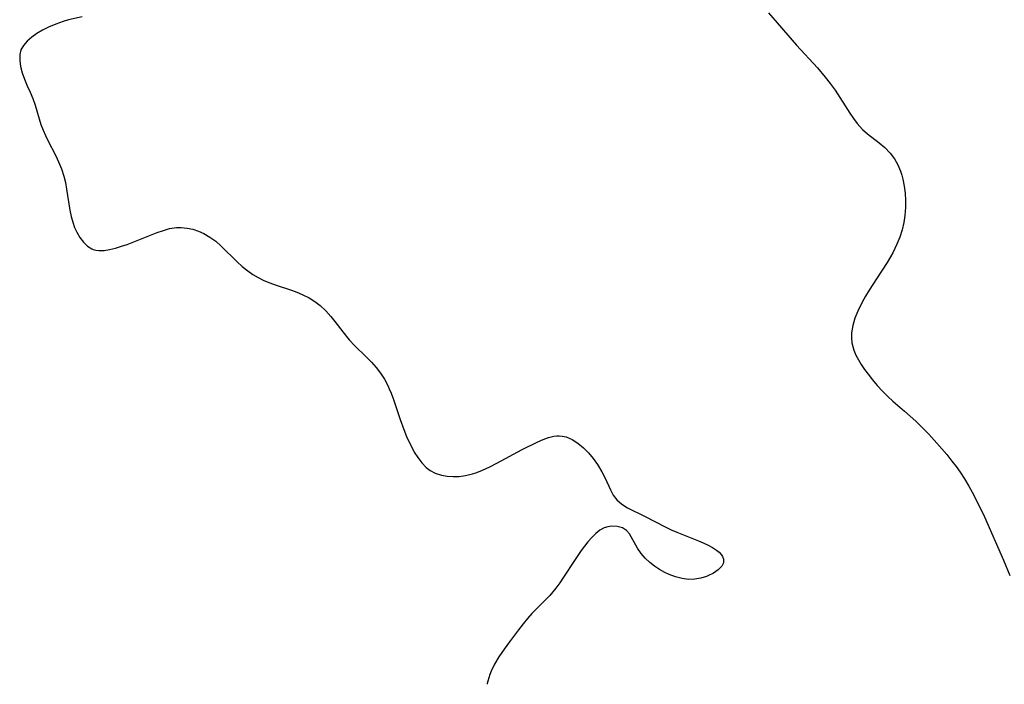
# Model space of a CAD drawing. Header units: metres. Extents: x 1073367 to 1082519, y 1569854 to 1574957.
# Tile 691 of 1056: x 1081262 to 1081493, y 1570074 to 1570230. Entities that reach past the tile are written whole.
import ezdxf

# ---------------------------------------------------------------- set-up
doc = ezdxf.new("R2010")
doc.units = ezdxf.units.M
doc.layers.add('CGG_CurvaNivelLidar_v1', color=253, linetype='Continuous', lineweight=30)

msp = doc.modelspace()

# ---------------------------------------------------------------- linework, layer by layer
at = {"layer": 'CGG_CurvaNivelLidar_v1'}
for p, q in [((1081437.7805, 1570231.3281, 79.5), (1081444.3526, 1570223.7431, 79.5)), ((1081270.131, 1570228.6821, 79), (1081268.4475, 1570227.9578, 79)), ((1081271.8939, 1570229.2909, 79), (1081270.131, 1570228.6821, 79)), ((1081273.1456, 1570229.6411, 79), (1081271.8939, 1570229.2909, 79)), ((1081276.298, 1570230.3882, 79), (1081273.1456, 1570229.6411, 79)), ((1081265.6929, 1570226.419, 79), (1081264.4768, 1570225.5694, 79)), ((1081267.0247, 1570227.2209, 79), (1081265.6929, 1570226.419, 79)), ((1081268.4475, 1570227.9578, 79), (1081267.0247, 1570227.2209, 79)), ((1081262.5419, 1570223.6738, 79), (1081261.9412, 1570222.587, 79)), ((1081263.4091, 1570224.6602, 79), (1081262.5419, 1570223.6738, 79)), ((1081264.4768, 1570225.5694, 79), (1081263.4091, 1570224.6602, 79)), ((1081444.3526, 1570223.7431, 79.5), (1081449.2506, 1570218.4006, 79.5)), ((1081261.6738, 1570221.5031, 79), (1081261.643, 1570220.1409, 79)), ((1081261.9412, 1570222.587, 79), (1081261.6738, 1570221.5031, 79)), ((1081261.643, 1570220.1409, 79), (1081261.845, 1570218.7078, 79)), ((1081261.845, 1570218.7078, 79), (1081262.2226, 1570217.2347, 79)), ((1081262.2226, 1570217.2347, 79), (1081262.7488, 1570215.706, 79)), ((1081449.2506, 1570218.4006, 79.5), (1081451.1053, 1570216.2243, 79.5)), ((1081262.7488, 1570215.706, 79), (1081263.3781, 1570214.1897, 79)), ((1081451.1053, 1570216.2243, 79.5), (1081452.2813, 1570214.7024, 79.5)), ((1081452.2813, 1570214.7024, 79.5), (1081453.3875, 1570213.1391, 79.5)), ((1081263.3781, 1570214.1897, 79), (1081264.0713, 1570212.6898, 79)), ((1081264.0713, 1570212.6898, 79), (1081264.7283, 1570211.169, 79)), ((1081453.3875, 1570213.1391, 79.5), (1081456.8591, 1570207.7072, 79.5)), ((1081264.7283, 1570211.169, 79), (1081265.2553, 1570209.6335, 79)), ((1081265.2553, 1570209.6335, 79), (1081266.1983, 1570206.4331, 79)), ((1081456.8591, 1570207.7072, 79.5), (1081457.7043, 1570206.4905, 79.5)), ((1081266.1983, 1570206.4331, 79), (1081266.6479, 1570205.0985, 79)), ((1081266.6479, 1570205.0985, 79), (1081267.1588, 1570203.7676, 79)), ((1081457.7043, 1570206.4905, 79.5), (1081458.5963, 1570205.3296, 79.5)), ((1081458.5963, 1570205.3296, 79.5), (1081459.1905, 1570204.6356, 79.5)), ((1081267.1588, 1570203.7676, 79), (1081267.724, 1570202.4626, 79)), ((1081459.1905, 1570204.6356, 79.5), (1081459.8623, 1570203.9303, 79.5)), ((1081459.8623, 1570203.9303, 79.5), (1081461.0446, 1570202.8604, 79.5)), ((1081461.0446, 1570202.8604, 79.5), (1081463.7753, 1570200.7316, 79.5)), ((1081267.724, 1570202.4626, 79), (1081268.2076, 1570201.4384, 79)), ((1081268.2076, 1570201.4384, 79), (1081270.12, 1570197.6884, 79)), ((1081463.7753, 1570200.7316, 79.5), (1081465.0908, 1570199.6284, 79.5)), ((1081465.0908, 1570199.6284, 79.5), (1081466.3253, 1570198.3661, 79.5)), ((1081466.3253, 1570198.3661, 79.5), (1081467.3892, 1570196.9633, 79.5)), ((1081270.12, 1570197.6884, 79), (1081270.7802, 1570196.3026, 79)), ((1081270.7802, 1570196.3026, 79), (1081271.4686, 1570194.6222, 79)), ((1081467.3892, 1570196.9633, 79.5), (1081468.1663, 1570195.5864, 79.5)), ((1081271.4686, 1570194.6222, 79), (1081272.0277, 1570192.8968, 79)), ((1081468.1663, 1570195.5864, 79.5), (1081468.7792, 1570194.1138, 79.5)), ((1081468.7792, 1570194.1138, 79.5), (1081469.089, 1570193.131, 79.5)), ((1081272.0277, 1570192.8968, 79), (1081272.3873, 1570191.4021, 79)), ((1081272.3873, 1570191.4021, 79), (1081272.6685, 1570189.8867, 79)), ((1081469.089, 1570193.131, 79.5), (1081469.3273, 1570192.2037, 79.5)), ((1081469.3273, 1570192.2037, 79.5), (1081469.648, 1570190.5759, 79.5)), ((1081272.6685, 1570189.8867, 79), (1081273.4445, 1570184.9024, 79)), ((1081469.648, 1570190.5759, 79.5), (1081469.8657, 1570188.9116, 79.5)), ((1081469.8657, 1570188.9116, 79.5), (1081469.9804, 1570187.2242, 79.5)), ((1081469.9804, 1570187.2242, 79.5), (1081469.9832, 1570185.525, 79.5)), ((1081273.4445, 1570184.9024, 79), (1081273.7536, 1570183.4398, 79)), ((1081469.9832, 1570185.525, 79.5), (1081469.8399, 1570183.664, 79.5)), ((1081273.7536, 1570183.4398, 79), (1081274.1157, 1570182.1396, 79)), ((1081274.1157, 1570182.1396, 79), (1081274.5579, 1570180.8967, 79)), ((1081469.5754, 1570182.0271, 79.5), (1081469.1593, 1570180.3118, 79.5)), ((1081469.8399, 1570183.664, 79.5), (1081469.5754, 1570182.0271, 79.5)), ((1081274.5579, 1570180.8967, 79), (1081275.0838, 1570179.7274, 79)), ((1081275.0838, 1570179.7274, 79), (1081275.8095, 1570178.4789, 79)), ((1081289.6798, 1570177.9453, 79), (1081293.9947, 1570179.6856, 79)), ((1081293.9947, 1570179.6856, 79), (1081295.4485, 1570180.1916, 79)), ((1081295.4485, 1570180.1916, 79), (1081296.8985, 1570180.5869, 79)), ((1081296.8985, 1570180.5869, 79), (1081298.5435, 1570180.8385, 79)), ((1081298.5435, 1570180.8385, 79), (1081299.6198, 1570180.8594, 79)), ((1081299.6198, 1570180.8594, 79), (1081300.9908, 1570180.7321, 79)), ((1081300.9908, 1570180.7321, 79), (1081302.3455, 1570180.4504, 79)), ((1081302.3455, 1570180.4504, 79), (1081303.6716, 1570180.0251, 79)), ((1081303.6716, 1570180.0251, 79), (1081304.9558, 1570179.4594, 79)), ((1081469.1593, 1570180.3118, 79.5), (1081468.6192, 1570178.6219, 79.5)), ((1081275.8095, 1570178.4789, 79), (1081276.648, 1570177.3864, 79)), ((1081276.648, 1570177.3864, 79), (1081277.5952, 1570176.4882, 79)), ((1081286.8903, 1570176.8886, 79), (1081289.6798, 1570177.9453, 79)), ((1081304.9558, 1570179.4594, 79), (1081306.3891, 1570178.6222, 79)), ((1081306.3891, 1570178.6222, 79), (1081307.7429, 1570177.6224, 79)), ((1081307.7429, 1570177.6224, 79), (1081309.0011, 1570176.5101, 79)), ((1081468.6192, 1570178.6219, 79.5), (1081467.9654, 1570176.9639, 79.5)), ((1081277.5952, 1570176.4882, 79), (1081278.6129, 1570175.856, 79)), ((1081278.6129, 1570175.856, 79), (1081278.9503, 1570175.7162, 79)), ((1081278.9503, 1570175.7162, 79), (1081279.5215, 1570175.5511, 79)), ((1081279.5215, 1570175.5511, 79), (1081280.2269, 1570175.4498, 79)), ((1081280.2269, 1570175.4498, 79), (1081281.4708, 1570175.4695, 79)), ((1081281.4708, 1570175.4695, 79), (1081282.7813, 1570175.6735, 79)), ((1081282.7813, 1570175.6735, 79), (1081284.1438, 1570176.0103, 79)), ((1081284.1438, 1570176.0103, 79), (1081285.5471, 1570176.4367, 79)), ((1081285.5471, 1570176.4367, 79), (1081286.8903, 1570176.8886, 79)), ((1081309.0011, 1570176.5101, 79), (1081312.7605, 1570172.8189, 79)), ((1081467.4941, 1570175.9323, 79.5), (1081466.9834, 1570174.9166, 79.5)), ((1081467.9654, 1570176.9639, 79.5), (1081467.4941, 1570175.9323, 79.5)), ((1081312.7605, 1570172.8189, 79), (1081313.9824, 1570171.7225, 79)), ((1081466.4496, 1570173.9411, 79.5), (1081465.6645, 1570172.6407, 79.5)), ((1081466.9834, 1570174.9166, 79.5), (1081466.4496, 1570173.9411, 79.5)), ((1081313.9824, 1570171.7225, 79), (1081315.2596, 1570170.6985, 79)), ((1081315.2596, 1570170.6985, 79), (1081316.4796, 1570169.8526, 79)), ((1081465.6645, 1570172.6407, 79.5), (1081463.1132, 1570168.8256, 79.5)), ((1081316.4796, 1570169.8526, 79), (1081317.7531, 1570169.0929, 79)), ((1081317.7531, 1570169.0929, 79), (1081319.075, 1570168.4235, 79)), ((1081319.075, 1570168.4235, 79), (1081320.5053, 1570167.8194, 79)), ((1081463.1132, 1570168.8256, 79.5), (1081461.3952, 1570166.157, 79.5)), ((1081320.5053, 1570167.8194, 79), (1081321.9682, 1570167.2872, 79)), ((1081321.9682, 1570167.2872, 79), (1081325.5447, 1570166.0994, 79)), ((1081325.5447, 1570166.0994, 79), (1081326.8254, 1570165.6357, 79)), ((1081461.3952, 1570166.157, 79.5), (1081460.5386, 1570164.7221, 79.5)), ((1081326.8254, 1570165.6357, 79), (1081328.0775, 1570165.1193, 79)), ((1081328.0775, 1570165.1193, 79), (1081329.7113, 1570164.2976, 79)), ((1081329.7113, 1570164.2976, 79), (1081331.04, 1570163.4665, 79)), ((1081331.04, 1570163.4665, 79), (1081332.2851, 1570162.5203, 79)), ((1081460.5386, 1570164.7221, 79.5), (1081459.7394, 1570163.2736, 79.5)), ((1081332.2851, 1570162.5203, 79), (1081333.6079, 1570161.2915, 79)), ((1081333.6079, 1570161.2915, 79), (1081334.826, 1570159.9464, 79)), ((1081458.749, 1570161.2177, 79.5), (1081458.0756, 1570159.5172, 79.5)), ((1081459.7394, 1570163.2736, 79.5), (1081458.749, 1570161.2177, 79.5)), ((1081334.826, 1570159.9464, 79), (1081335.7732, 1570158.7681, 79)), ((1081458.0756, 1570159.5172, 79.5), (1081457.5688, 1570157.8129, 79.5)), ((1081335.7732, 1570158.7681, 79), (1081337.6053, 1570156.3462, 79)), ((1081457.5688, 1570157.8129, 79.5), (1081457.283, 1570156.1103, 79.5)), ((1081337.6053, 1570156.3462, 79), (1081339.1283, 1570154.463, 79)), ((1081339.1283, 1570154.463, 79), (1081340.4555, 1570153.0449, 79)), ((1081457.283, 1570156.1103, 79.5), (1081457.2482, 1570154.9439, 79.5)), ((1081457.2482, 1570154.9439, 79.5), (1081457.3593, 1570153.7904, 79.5)), ((1081340.4555, 1570153.0449, 79), (1081343.0691, 1570150.5321, 79)), ((1081457.3593, 1570153.7904, 79.5), (1081457.5533, 1570152.8979, 79.5)), ((1081457.5533, 1570152.8979, 79.5), (1081457.832, 1570152.0188, 79.5)), ((1081457.832, 1570152.0188, 79.5), (1081458.3053, 1570150.8894, 79.5)), ((1081343.0691, 1570150.5321, 79), (1081344.3482, 1570149.2446, 79)), ((1081458.3053, 1570150.8894, 79.5), (1081458.8808, 1570149.7801, 79.5)), ((1081458.8808, 1570149.7801, 79.5), (1081459.5768, 1570148.6303, 79.5)), ((1081344.3482, 1570149.2446, 79), (1081345.4624, 1570147.983, 79)), ((1081345.4624, 1570147.983, 79), (1081346.4899, 1570146.6464, 79)), ((1081459.5768, 1570148.6303, 79.5), (1081460.3448, 1570147.4974, 79.5)), ((1081460.3448, 1570147.4974, 79.5), (1081461.1684, 1570146.3788, 79.5)), ((1081346.4899, 1570146.6464, 79), (1081347.4128, 1570145.2303, 79)), ((1081347.4128, 1570145.2303, 79), (1081348.3076, 1570143.5405, 79)), ((1081461.1684, 1570146.3788, 79.5), (1081462.2178, 1570145.0501, 79.5)), ((1081462.2178, 1570145.0501, 79.5), (1081463.3245, 1570143.7481, 79.5)), ((1081348.3076, 1570143.5405, 79), (1081348.5731, 1570142.9636, 79)), ((1081348.5731, 1570142.9636, 79), (1081349.0091, 1570141.9327, 79)), ((1081463.3245, 1570143.7481, 79.5), (1081464.5458, 1570142.4217, 79.5)), ((1081349.0091, 1570141.9327, 79), (1081349.5826, 1570140.4163, 79)), ((1081349.5826, 1570140.4163, 79), (1081351.148, 1570135.7529, 79)), ((1081464.5458, 1570142.4217, 79.5), (1081465.8291, 1570141.144, 79.5)), ((1081465.8291, 1570141.144, 79.5), (1081467.0249, 1570140.0475, 79.5)), ((1081467.0249, 1570140.0475, 79.5), (1081469.7363, 1570137.6743, 79.5)), ((1081351.148, 1570135.7529, 79), (1081352.0019, 1570133.362, 79)), ((1081469.7363, 1570137.6743, 79.5), (1081472.359, 1570135.3247, 79.5)), ((1081352.0019, 1570133.362, 79), (1081352.6381, 1570131.7655, 79)), ((1081472.359, 1570135.3247, 79.5), (1081473.482, 1570134.2683, 79.5)), ((1081473.482, 1570134.2683, 79.5), (1081475.4489, 1570132.2904, 79.5)), ((1081352.6381, 1570131.7655, 79), (1081353.3285, 1570130.2146, 79)), ((1081383.4882, 1570130.4639, 79), (1081384.771, 1570131.0255, 79)), ((1081384.771, 1570131.0255, 79), (1081386.031, 1570131.4837, 79)), ((1081386.031, 1570131.4837, 79), (1081387.2702, 1570131.7927, 79)), ((1081387.2702, 1570131.7927, 79), (1081387.9868, 1570131.8836, 79)), ((1081387.9868, 1570131.8836, 79), (1081388.5228, 1570131.9001, 79)), ((1081388.5228, 1570131.9001, 79), (1081389.1851, 1570131.8494, 79)), ((1081389.1851, 1570131.8494, 79), (1081390.1377, 1570131.6349, 79)), ((1081390.1377, 1570131.6349, 79), (1081391.558, 1570131.0317, 79)), ((1081391.558, 1570131.0317, 79), (1081392.9219, 1570130.1671, 79)), ((1081475.4489, 1570132.2904, 79.5), (1081477.3596, 1570130.2023, 79.5)), ((1081353.3285, 1570130.2146, 79), (1081354.0852, 1570128.7277, 79)), ((1081354.0852, 1570128.7277, 79), (1081354.4488, 1570128.0894, 79)), ((1081379.7865, 1570128.6494, 79), (1081383.4882, 1570130.4639, 79)), ((1081392.9219, 1570130.1671, 79), (1081394.221, 1570129.1012, 79)), ((1081394.221, 1570129.1012, 79), (1081395.4257, 1570127.8969, 79)), ((1081477.3596, 1570130.2023, 79.5), (1081479.6597, 1570127.5038, 79.5)), ((1081354.4488, 1570128.0894, 79), (1081355.2992, 1570126.7648, 79)), ((1081355.2992, 1570126.7648, 79), (1081356.2321, 1570125.5548, 79)), ((1081373.8628, 1570125.4999, 79), (1081379.7865, 1570128.6494, 79)), ((1081395.4257, 1570127.8969, 79), (1081396.5432, 1570126.5739, 79)), ((1081396.5432, 1570126.5739, 79), (1081397.5557, 1570125.1566, 79)), ((1081479.6597, 1570127.5038, 79.5), (1081480.8836, 1570125.9693, 79.5)), ((1081356.2321, 1570125.5548, 79), (1081357.2584, 1570124.4921, 79)), ((1081357.2584, 1570124.4921, 79), (1081358.1942, 1570123.7501, 79)), ((1081370.4919, 1570123.8574, 79), (1081372.1805, 1570124.6421, 79)), ((1081372.1805, 1570124.6421, 79), (1081373.8628, 1570125.4999, 79)), ((1081397.5557, 1570125.1566, 79), (1081398.561, 1570123.4635, 79)), ((1081480.8836, 1570125.9693, 79.5), (1081481.8537, 1570124.686, 79.5)), ((1081481.8537, 1570124.686, 79.5), (1081482.7887, 1570123.3792, 79.5)), ((1081358.1942, 1570123.7501, 79), (1081359.3548, 1570123.0982, 79)), ((1081359.3548, 1570123.0982, 79), (1081360.8054, 1570122.6208, 79)), ((1081360.8054, 1570122.6208, 79), (1081362.1593, 1570122.3926, 79)), ((1081362.1593, 1570122.3926, 79), (1081363.5682, 1570122.3146, 79)), ((1081363.5682, 1570122.3146, 79), (1081365.012, 1570122.3768, 79)), ((1081365.012, 1570122.3768, 79), (1081366.4731, 1570122.5781, 79)), ((1081366.4731, 1570122.5781, 79), (1081368.1213, 1570122.9765, 79)), ((1081368.1213, 1570122.9765, 79), (1081369.122, 1570123.3076, 79)), ((1081369.122, 1570123.3076, 79), (1081370.4919, 1570123.8574, 79)), ((1081398.561, 1570123.4635, 79), (1081399.3406, 1570121.9092, 79)), ((1081399.3406, 1570121.9092, 79), (1081400.5691, 1570119.1808, 79)), ((1081482.7887, 1570123.3792, 79.5), (1081483.8744, 1570121.7513, 79.5)), ((1081483.8744, 1570121.7513, 79.5), (1081484.8941, 1570120.0831, 79.5)), ((1081484.8941, 1570120.0831, 79.5), (1081485.6834, 1570118.6716, 79.5)), ((1081400.5691, 1570119.1808, 79), (1081401.2421, 1570117.9388, 79)), ((1081401.2421, 1570117.9388, 79), (1081402.0585, 1570116.8457, 79)), ((1081485.6834, 1570118.6716, 79.5), (1081487.151, 1570115.7841, 79.5)), ((1081402.0585, 1570116.8457, 79), (1081403.2268, 1570115.8312, 79)), ((1081403.2268, 1570115.8312, 79), (1081404.6061, 1570114.9855, 79)), ((1081404.6061, 1570114.9855, 79), (1081408.7766, 1570112.9466, 79)), ((1081487.151, 1570115.7841, 79.5), (1081488.5386, 1570112.8256, 79.5)), ((1081408.7766, 1570112.9466, 79), (1081413.4193, 1570110.4866, 79)), ((1081488.5386, 1570112.8256, 79.5), (1081492.9807, 1570102.6857, 79.5)), ((1081399.129, 1570110.2785, 79), (1081398.1056, 1570109.7352, 79)), ((1081399.9928, 1570110.5298, 79), (1081399.129, 1570110.2785, 79)), ((1081400.8681, 1570110.6366, 79), (1081399.9928, 1570110.5298, 79)), ((1081402.1675, 1570110.586, 79), (1081400.8681, 1570110.6366, 79)), ((1081403.3713, 1570110.2737, 79), (1081402.1675, 1570110.586, 79)), ((1081404.3887, 1570109.6553, 79), (1081403.3713, 1570110.2737, 79)), ((1081413.4193, 1570110.4866, 79), (1081414.8269, 1570109.8046, 79)), ((1081396.1592, 1570108.0364, 79), (1081395.2259, 1570106.971, 79)), ((1081397.1176, 1570108.9712, 79), (1081396.1592, 1570108.0364, 79)), ((1081398.1056, 1570109.7352, 79), (1081397.1176, 1570108.9712, 79)), ((1081405.0646, 1570108.8549, 79), (1081404.3887, 1570109.6553, 79)), ((1081406.9446, 1570105.4787, 79), (1081405.0646, 1570108.8549, 79)), ((1081414.8269, 1570109.8046, 79), (1081416.1886, 1570109.2185, 79)), ((1081416.1886, 1570109.2185, 79), (1081421.2942, 1570107.2377, 79)), ((1081394.4494, 1570105.9867, 79), (1081393.6853, 1570104.9477, 79)), ((1081395.2259, 1570106.971, 79), (1081394.4494, 1570105.9867, 79)), ((1081421.2942, 1570107.2377, 79), (1081422.4101, 1570106.7573, 79)), ((1081422.4101, 1570106.7573, 79), (1081423.5357, 1570106.2145, 79)), ((1081423.5357, 1570106.2145, 79), (1081424.5691, 1570105.6417, 79)), ((1081424.5691, 1570105.6417, 79), (1081425.4845, 1570105.0403, 79)), ((1081393.6853, 1570104.9477, 79), (1081392.0919, 1570102.6207, 79)), ((1081407.8183, 1570104.213, 79), (1081406.9446, 1570105.4787, 79)), ((1081408.7258, 1570103.149, 79), (1081407.8183, 1570104.213, 79)), ((1081425.4845, 1570105.0403, 79), (1081426.1092, 1570104.5389, 79)), ((1081426.1092, 1570104.5389, 79), (1081426.6173, 1570104.0154, 79)), ((1081426.6173, 1570104.0154, 79), (1081426.961, 1570103.5147, 79)), ((1081426.961, 1570103.5147, 79), (1081427.2014, 1570102.8719, 79)), ((1081392.0919, 1570102.6207, 79), (1081389.5402, 1570098.6623, 79)), ((1081409.8384, 1570102.0867, 79), (1081408.7258, 1570103.149, 79)), ((1081410.936, 1570101.2376, 79), (1081409.8384, 1570102.0867, 79)), ((1081412.1163, 1570100.4782, 79), (1081410.936, 1570101.2376, 79)), ((1081426.7378, 1570101.2342, 79), (1081425.9085, 1570100.3916, 79)), ((1081427.1663, 1570102.0561, 79), (1081426.7378, 1570101.2342, 79)), ((1081427.2014, 1570102.8719, 79), (1081427.1663, 1570102.0561, 79)), ((1081492.9807, 1570102.6857, 79.5), (1081494.4944, 1570099.0426, 79.5)), ((1081389.5402, 1570098.6623, 79), (1081388.6481, 1570097.3412, 79)), ((1081413.3578, 1570099.8072, 79), (1081412.1163, 1570100.4782, 79)), ((1081414.3673, 1570099.3421, 79), (1081413.3578, 1570099.8072, 79)), ((1081415.8802, 1570098.7686, 79), (1081414.3673, 1570099.3421, 79)), ((1081417.4114, 1570098.3573, 79), (1081415.8802, 1570098.7686, 79)), ((1081423.1707, 1570098.8647, 79), (1081421.8254, 1570098.4513, 79)), ((1081423.4836, 1570098.9871, 79), (1081423.1707, 1570098.8647, 79)), ((1081424.799, 1570099.6309, 79), (1081423.4836, 1570098.9871, 79)), ((1081425.9085, 1570100.3916, 79), (1081424.799, 1570099.6309, 79)), ((1081388.6481, 1570097.3412, 79), (1081387.707, 1570096.0612, 79)), ((1081418.9438, 1570098.157, 79), (1081417.4114, 1570098.3573, 79)), ((1081420.406, 1570098.2024, 79), (1081418.9438, 1570098.157, 79)), ((1081421.8254, 1570098.4513, 79), (1081420.406, 1570098.2024, 79)), ((1081386.2873, 1570094.3761, 79), (1081385.2591, 1570093.2877, 79)), ((1081387.053, 1570095.2527, 79), (1081386.2873, 1570094.3761, 79)), ((1081387.707, 1570096.0612, 79), (1081387.053, 1570095.2527, 79)), ((1081385.2591, 1570093.2877, 79), (1081382.0999, 1570090.1018, 79)), ((1081382.0999, 1570090.1018, 79), (1081381.0918, 1570088.9884, 79)), ((1081380.029, 1570087.7084, 79), (1081378.9153, 1570086.2894, 79)), ((1081381.0918, 1570088.9884, 79), (1081380.029, 1570087.7084, 79)), ((1081378.9153, 1570086.2894, 79), (1081376.8136, 1570083.502, 79)), ((1081376.8136, 1570083.502, 79), (1081375.5757, 1570081.7793, 79)), ((1081375.5757, 1570081.7793, 79), (1081374.362, 1570079.9498, 79)), ((1081373.3356, 1570078.2032, 79), (1081372.5497, 1570076.6062, 79)), ((1081374.362, 1570079.9498, 79), (1081373.3356, 1570078.2032, 79)), ((1081372.2205, 1570075.7936, 79), (1081371.7233, 1570074.2583, 79)), ((1081372.5497, 1570076.6062, 79), (1081372.2205, 1570075.7936, 79)), ((1081371.7233, 1570074.2583, 79), (1081371.6037, 1570073.717, 79)), ((1081371.6037, 1570073.717, 79), (1081371.6104, 1570073.5, 79))]:
    msp.add_line(p, q, dxfattribs=at)

doc.saveas('drawing.dxf')
